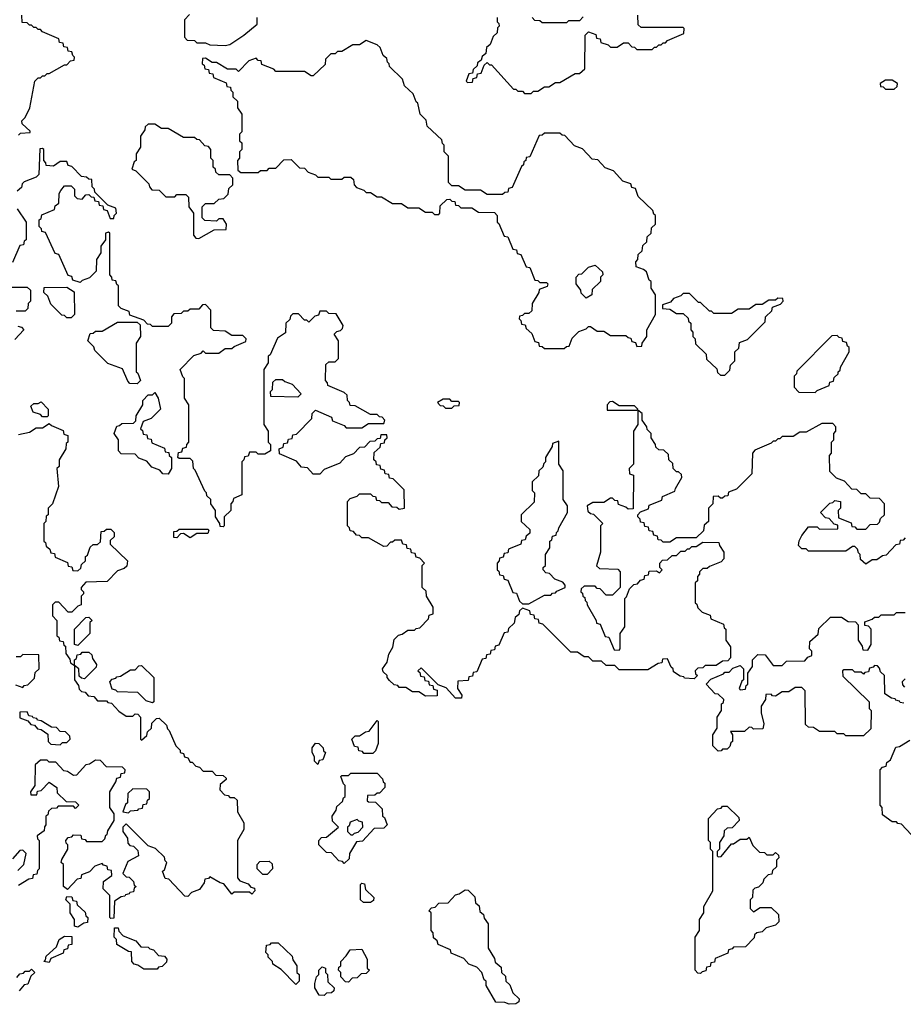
# Model space of a CAD drawing. Extents: x 2889633 to 3052318, y 540750 to 918690.
# Tile 299 of 656: x 2950891 to 2954906, y 754120 to 758595. Entities that reach past the tile are written whole.
import ezdxf

# ---------------------------------------------------------------- set-up
doc = ezdxf.new("R2010")
doc.units = 0

msp = doc.modelspace()

# ---------------------------------------------------------------- linework, layer by layer
at = {"layer": '0CON02XD'}
for points in [[(2950885, 758070), (2950895, 758080), (2950938.3, 758081.7), (2950938.3, 758088.3), (2950901.7, 758121.7), (2950900, 758135), (2950915, 758150), (2950937.5, 758195), (2950960, 758315), (2950975, 758330), (2950985, 758330), (2950995, 758340), (2951005, 758340), (2951015, 758350), (2951025, 758350), (2951095, 758390), (2951105, 758390), (2951121.7, 758408.3), (2951138.3, 758411.7), (2951140, 758425), (2951131.7, 758431.7), (2951128.3, 758448.3), (2951111.7, 758451.7), (2951108.3, 758468.3), (2951091.7, 758471.7), (2951088.3, 758488.3), (2951071.7, 758491.7), (2951068.3, 758508.3), (2950995, 758540), (2950985, 758550), (2950975, 758550), (2950965, 758560), (2950955, 758560), (2950945, 758570), (2950935, 758570), (2950925, 758580), (2950901.7, 758581.7), (2950900, 758615)], [(2951661.7, 758618.3), (2951640, 758595), (2951640, 758515), (2951651.7, 758501.7), (2951685, 758500), (2951695, 758490), (2951735, 758490), (2951755, 758480), (2951825, 758477.5)], [(2951825, 758477.5), (2951845, 758482.5), (2951910, 758525), (2951970, 758575), (2951970, 758605)], [(2953060, 758605), (2953060, 758585), (2953068.3, 758578.3), (2953070, 758565), (2953061.7, 758558.3), (2953060, 758535), (2953041.7, 758518.3), (2953028.3, 758481.7), (2953011.7, 758468.3), (2953008.3, 758441.7), (2952991.7, 758428.3), (2952988.3, 758411.7), (2952971.7, 758398.3), (2952970, 758385), (2952951.7, 758368.3), (2952948.3, 758351.7), (2952931.7, 758348.3), (2952920, 758315), (2952925, 758310), (2952948.3, 758311.7), (2952951.7, 758328.3), (2952968.3, 758331.7), (2952971.7, 758348.3), (2952988.3, 758351.7), (2953001.7, 758388.3), (2953015, 758400), (2953025, 758390), (2953035, 758390), (2953135, 758280), (2953145, 758280), (2953155, 758270), (2953175, 758270), (2953185, 758260), (2953215, 758260)], [(2953215, 758260), (2953225, 758270), (2953245, 758270), (2953275, 758290), (2953295, 758290), (2953325, 758310), (2953345, 758310), (2953415, 758350), (2953435, 758350), (2953458.3, 758371.7), (2953460, 758525), (2953475, 758540), (2953508.3, 758528.3), (2953511.7, 758511.7), (2953528.3, 758508.3), (2953531.7, 758491.7), (2953565, 758480), (2953575, 758470), (2953605, 758470), (2953635, 758490), (2953655, 758490), (2953671.7, 758471.7), (2953685, 758470), (2953695, 758460), (2953765, 758460), (2953775, 758470), (2953785, 758470), (2953795, 758480), (2953805, 758480), (2953815, 758490), (2953825, 758490), (2953835, 758500), (2953908.3, 758531.7), (2953910, 758555), (2953905, 758560), (2953715, 758560), (2953701.7, 758571.7), (2953700, 758615)], [(2953451.7, 758608.3), (2953435, 758590), (2953385, 758590), (2953375, 758580), (2953265, 758580), (2953255, 758590), (2953231.7, 758591.7), (2953220, 758605)], [(2953365, 757100), (2953375, 757110), (2953388.3, 757111.7), (2953401.7, 757148.3), (2953431.7, 757178.3), (2953465, 757190), (2953475, 757200), (2953485, 757200), (2953515, 757180), (2953545, 757180), (2953575, 757160), (2953645, 757160), (2953655, 757150), (2953668.3, 757148.3), (2953671.7, 757131.7), (2953688.3, 757128.3), (2953695, 757110), (2953718.3, 757111.7), (2953720, 757125), (2953740, 757155), (2953740, 757185), (2953780, 757255), (2953780, 757345), (2953760, 757375), (2953760, 757405), (2953751.7, 757411.7), (2953738.3, 757448.3), (2953725, 757460), (2953691.7, 757471.7), (2953690, 757495), (2953700, 757505), (2953701.7, 757528.3), (2953720, 757545), (2953721.7, 757568.3), (2953740, 757585), (2953741.7, 757608.3), (2953760, 757625), (2953761.7, 757648.3), (2953780, 757665), (2953780, 757705), (2953771.7, 757711.7), (2953768.3, 757728.3), (2953701.7, 757791.7), (2953688.3, 757828.3), (2953671.7, 757831.7), (2953668.3, 757848.3), (2953631.7, 757861.7), (2953588.3, 757908.3), (2953551.7, 757921.7), (2953518.3, 757958.3), (2953491.7, 757961.7), (2953448.3, 758008.3), (2953411.7, 758021.7), (2953368.3, 758068.3), (2953355, 758070), (2953345, 758080), (2953275, 758080), (2953265, 758070), (2953251.7, 758068.3), (2953208.3, 757971.7), (2953191.7, 757968.3), (2953190, 757955), (2953181.7, 757948.3), (2953180, 757935), (2953171.7, 757928.3), (2953128.3, 757831.7), (2953111.7, 757828.3), (2953108.3, 757811.7), (2953095, 757810), (2953085, 757800), (2953015, 757800), (2952985, 757820), (2952915, 757820), (2952885, 757840), (2952855, 757840), (2952840, 757855), (2952840, 757975), (2952820, 757995), (2952820, 758025), (2952811.7, 758031.7), (2952808.3, 758048.3), (2952741.7, 758111.7), (2952738.3, 758138.3), (2952710, 758165), (2952700, 758215), (2952691.7, 758221.7), (2952678.3, 758258.3), (2952640, 758295), (2952630, 758325), (2952571.7, 758381.7), (2952570, 758395), (2952561.7, 758401.7), (2952558.3, 758418.3), (2952541.7, 758431.7), (2952528.3, 758468.3), (2952515, 758480), (2952465, 758500), (2952435, 758480), (2952405, 758480), (2952355, 758450), (2952335, 758450), (2952325, 758440), (2952305, 758440), (2952295, 758430), (2952280, 758415), (2952278.3, 758391.7), (2952225, 758340), (2952215, 758340), (2952185, 758360), (2952055, 758360), (2952045, 758370), (2951991.7, 758391.7), (2951988.3, 758408.3), (2951975, 758410), (2951965, 758420), (2951931.7, 758408.3), (2951885, 758360), (2951875, 758370), (2951835, 758370), (2951785, 758400), (2951765, 758400), (2951735, 758420), (2951721.7, 758418.3), (2951720, 758395), (2951728.3, 758388.3), (2951731.7, 758371.7), (2951748.3, 758368.3), (2951751.7, 758351.7), (2951768.3, 758348.3), (2951771.7, 758331.7), (2951828.3, 758308.3), (2951831.7, 758291.7), (2951848.3, 758288.3), (2951850, 758275), (2951860, 758265), (2951860, 758245), (2951880, 758225), (2951880, 758195), (2951900, 758165), (2951900, 758085), (2951890, 758075), (2951890, 758045), (2951900, 758035), (2951900, 758005), (2951890, 757995), (2951890, 757965), (2951880, 757955), (2951881.7, 757911.7), (2951895, 757900), (2951975, 757900), (2951985, 757910), (2952015, 757910), (2952025, 757920), (2952055, 757920), (2952091.7, 757958.3), (2952125, 757960), (2952161.7, 757921.7), (2952185, 757920), (2952201.7, 757901.7), (2952235, 757890), (2952245, 757880), (2952295, 757880), (2952305, 757870), (2952355, 757870), (2952365, 757880), (2952395, 757880), (2952408.3, 757868.3), (2952410, 757845), (2952421.7, 757831.7), (2952455, 757820), (2952465, 757810), (2952485, 757810), (2952515, 757790), (2952535, 757790), (2952585, 757760), (2952625, 757760), (2952655, 757740), (2952705, 757740), (2952735, 757720), (2952765, 757720), (2952775, 757710), (2952795, 757710), (2952800, 757715), (2952801.7, 757748.3), (2952831.7, 757778.3), (2952845, 757780), (2952855, 757770), (2952868.3, 757768.3), (2952871.7, 757751.7), (2952885, 757750), (2952895, 757740), (2952945, 757740), (2952975, 757720), (2953048.3, 757718.3), (2953060, 757705), (2953060, 757675), (2953068.3, 757668.3), (2953091.7, 757611.7), (2953108.3, 757608.3), (2953131.7, 757551.7), (2953148.3, 757548.3), (2953151.7, 757531.7), (2953168.3, 757528.3), (2953191.7, 757471.7), (2953208.3, 757468.3), (2953231.7, 757411.7), (2953245, 757410), (2953255, 757400), (2953285, 757400), (2953290, 757395), (2953288.3, 757381.7), (2953251.7, 757368.3), (2953250, 757355), (2953220, 757305), (2953218.3, 757271.7), (2953205, 757260), (2953185, 757260), (2953175, 757250), (2953161.7, 757248.3), (2953160, 757235), (2953168.3, 757228.3), (2953171.7, 757211.7), (2953188.3, 757208.3), (2953191.7, 757191.7), (2953218.3, 757168.3), (2953231.7, 757131.7), (2953248.3, 757128.3), (2953251.7, 757111.7), (2953265, 757110), (2953275, 757100), (2953365, 757100)], [(2954865, 758280), (2954878.3, 758291.7), (2954880, 758305), (2954855, 758320), (2954825, 758320), (2954800, 758305), (2954801.7, 758291.7), (2954815, 758290), (2954825, 758280), (2954865, 758280)], [(2951705, 757600), (2951775, 757640), (2951828.3, 757641.7), (2951830, 757665), (2951815, 757690), (2951795, 757690), (2951785, 757680), (2951731.7, 757681.7), (2951720, 757695), (2951720, 757745), (2951735, 757760), (2951775, 757760), (2951795, 757780), (2951818.3, 757781.7), (2951838.3, 757801.7), (2951841.7, 757828.3), (2951860, 757845), (2951860, 757875), (2951845, 757890), (2951795, 757890), (2951781.7, 757901.7), (2951780, 757915), (2951770, 757925), (2951770, 757955), (2951760, 757965), (2951760, 758005), (2951748.3, 758018.3), (2951731.7, 758021.7), (2951708.3, 758048.3), (2951695, 758050), (2951685, 758060), (2951635, 758060), (2951565, 758100), (2951535, 758100), (2951505, 758120), (2951475, 758120), (2951461.7, 758108.3), (2951460, 758095), (2951440, 758065), (2951440, 758015), (2951420, 757985), (2951420, 757955), (2951411.7, 757948.3), (2951400, 757915), (2951418.3, 757908.3), (2951478.3, 757848.3), (2951480, 757835), (2951491.7, 757821.7), (2951525, 757820), (2951555, 757790), (2951595, 757790), (2951605, 757800), (2951645, 757800), (2951658.3, 757788.3), (2951660, 757745), (2951680, 757715), (2951680, 757615), (2951691.7, 757601.7), (2951705, 757600)], [(2953911.7, 755601.7), (2953908.3, 755608.3), (2953891.7, 755611.7), (2953861.7, 755631.7), (2953860, 755645), (2953851.7, 755651.7), (2953835, 755690), (2953811.7, 755688.3), (2953808.3, 755671.7), (2953791.7, 755668.3), (2953745, 755640), (2953615, 755640), (2953595, 755660), (2953555, 755660), (2953535, 755680), (2953495, 755680), (2953475, 755700), (2953455, 755700), (2953425, 755720), (2953395, 755720), (2953268.3, 755848.3), (2953251.7, 755851.7), (2953248.3, 755868.3), (2953231.7, 755871.7), (2953228.3, 755888.3), (2953211.7, 755891.7), (2953208.3, 755908.3), (2953175, 755920), (2953161.7, 755908.3), (2953158.3, 755891.7), (2953141.7, 755878.3), (2953138.3, 755851.7), (2953111.7, 755828.3), (2953108.3, 755811.7), (2953091.7, 755808.3), (2953068.3, 755751.7), (2953051.7, 755748.3), (2953048.3, 755731.7), (2953031.7, 755728.3), (2953028.3, 755711.7), (2953011.7, 755708.3), (2953008.3, 755691.7), (2952991.7, 755688.3), (2952968.3, 755631.7), (2952951.7, 755628.3), (2952948.3, 755611.7), (2952931.7, 755608.3), (2952928.3, 755591.7), (2952881.7, 755588.3), (2952880, 755555), (2952900, 755525), (2952898.3, 755511.7), (2952871.7, 755511.7), (2952828.3, 755558.3), (2952791.7, 755571.7), (2952715, 755650), (2952700, 755635), (2952708.3, 755628.3), (2952711.7, 755611.7), (2952728.3, 755608.3), (2952731.7, 755591.7), (2952748.3, 755588.3), (2952751.7, 755571.7), (2952768.3, 755568.3), (2952771.7, 755551.7), (2952788.3, 755548.3), (2952788.3, 755521.7), (2952735, 755520), (2952705, 755540), (2952675, 755540), (2952645, 755560), (2952615, 755560), (2952608.3, 755568.3), (2952591.7, 755571.7), (2952571.7, 755591.7), (2952560, 755605), (2952560, 755615), (2952541.7, 755631.7), (2952540, 755645), (2952560, 755675), (2952568.3, 755711.7), (2952587, 755743), (2952591.7, 755778.3), (2952611.7, 755798.3), (2952628.3, 755801.7), (2952655, 755820), (2952685, 755820), (2952691.7, 755828.3), (2952708.3, 755831.7), (2952748.3, 755871.7), (2952751.7, 755888.3), (2952770, 755895), (2952770, 755925), (2952740, 755975), (2952738.3, 755998.3), (2952720, 756015), (2952720, 756115), (2952730, 756125), (2952708.3, 756148.3), (2952691.7, 756151.7), (2952688.3, 756168.3), (2952671.7, 756171.7), (2952668.3, 756188.3), (2952651.7, 756191.7), (2952648.3, 756208.3), (2952631.7, 756211.7), (2952625, 756230), (2952595, 756230), (2952585, 756220), (2952575, 756220), (2952558.3, 756201.7), (2952545, 756200), (2952475, 756240), (2952445, 756240), (2952435, 756250), (2952421.7, 756251.7), (2952408.3, 756268.3), (2952391.7, 756271.7), (2952390, 756285), (2952380, 756295), (2952380, 756405), (2952391.7, 756418.3), (2952425, 756430), (2952435, 756440), (2952485, 756440), (2952495, 756430), (2952508.3, 756428.3), (2952511.7, 756411.7), (2952525, 756410), (2952535, 756400), (2952565, 756400), (2952581.7, 756381.7), (2952605, 756380), (2952615, 756370), (2952640, 756375), (2952638.3, 756458.3), (2952588.3, 756508.3), (2952571.7, 756511.7), (2952568.3, 756528.3), (2952551.7, 756531.7), (2952548.3, 756548.3), (2952531.7, 756551.7), (2952528.3, 756568.3), (2952511.7, 756571.7), (2952510, 756585), (2952500, 756595), (2952501.7, 756628.3), (2952528.3, 756651.7), (2952531.7, 756668.3), (2952548.3, 756671.7), (2952550, 756685), (2952560, 756695), (2952558.3, 756708.3), (2952531.7, 756708.3), (2952528.3, 756691.7), (2952515, 756690), (2952505, 756680), (2952481.7, 756678.3), (2952458.3, 756651.7), (2952435, 756650), (2952408.3, 756621.7), (2952371.7, 756608.3), (2952345, 756580), (2952275, 756550), (2952255, 756530), (2952225, 756530), (2952198.3, 756558.3), (2952171.7, 756561.7), (2952148.3, 756588.3), (2952071.7, 756621.7), (2952070, 756645), (2952088.3, 756651.7), (2952091.7, 756668.3), (2952108.3, 756671.7), (2952111.7, 756688.3), (2952128.3, 756691.7), (2952131.7, 756708.3), (2952148.3, 756711.7), (2952218.3, 756781.7), (2952220, 756805), (2952235, 756820), (2952308.3, 756788.3), (2952311.7, 756771.7), (2952365, 756750), (2952375, 756740), (2952445, 756740), (2952475, 756760), (2952545, 756760), (2952550, 756775), (2952538.3, 756788.3), (2952525, 756790), (2952515, 756800), (2952485, 756800), (2952415, 756840), (2952391.7, 756841.7), (2952390, 756855), (2952380, 756865), (2952378.3, 756888.3), (2952365, 756900), (2952291.7, 756931.7), (2952290, 756945), (2952280, 756955), (2952281.7, 757028.3), (2952295, 757040), (2952325, 757040), (2952340, 757055), (2952340, 757135), (2952320, 757165), (2952331.7, 757178.3), (2952348.3, 757181.7), (2952358.3, 757191.7), (2952360, 757205), (2952328.3, 757258.3), (2952295, 757260), (2952285, 757270), (2952255, 757270), (2952248.3, 757251.7), (2952231.7, 757248.3), (2952205, 757220), (2952195, 757230), (2952185, 757230), (2952158.3, 757258.3), (2952131.7, 757258.3), (2952121.7, 757248.3), (2952118.3, 757231.7), (2952100, 757215), (2952098.3, 757171.7), (2952061.7, 757148.3), (2952045, 757110), (2952028.3, 757071.7), (2952020, 757065), (2952020, 757035), (2952000, 757005), (2952000, 756755), (2952020, 756725), (2952020, 756675), (2952030, 756665), (2952030, 756635), (2952005, 756620), (2951975, 756620), (2951965, 756630), (2951935, 756630), (2951928.3, 756611.7), (2951911.7, 756608.3), (2951910, 756595), (2951900, 756585), (2951900, 756435), (2951861.7, 756418.3), (2951860, 756405), (2951850, 756395), (2951850, 756365), (2951820, 756335), (2951820, 756295), (2951815, 756290), (2951801.7, 756291.7), (2951800, 756305), (2951780, 756335), (2951780, 756365), (2951760, 756395), (2951760, 756415), (2951741.7, 756431.7), (2951740, 756445), (2951731.7, 756451.7), (2951688.3, 756548.3), (2951680, 756555), (2951678.3, 756588.3), (2951665, 756600), (2951615, 756600), (2951610, 756605), (2951611.7, 756628.3), (2951628.3, 756631.7), (2951631.7, 756648.3), (2951648.3, 756651.7), (2951650, 756665), (2951660, 756675), (2951660, 756845), (2951640, 756875), (2951640, 756965), (2951631.7, 756971.7), (2951620, 757005), (2951681.7, 757068.3), (2951715, 757080), (2951725, 757090), (2951735, 757080), (2951795, 757080), (2951825, 757100), (2951855, 757100), (2951865, 757110), (2951918.3, 757131.7), (2951920, 757145), (2951905, 757160), (2951855, 757160), (2951825, 757180), (2951771.7, 757181.7), (2951760, 757195), (2951760, 757275), (2951735, 757300), (2951721.7, 757298.3), (2951705, 757280), (2951665, 757280), (2951655, 757270), (2951635, 757270), (2951625, 757260), (2951591.7, 757258.3), (2951580, 757245), (2951580, 757215), (2951565, 757200), (2951495, 757200), (2951485, 757210), (2951471.7, 757211.7), (2951455, 757230), (2951391.7, 757251.7), (2951388.3, 757268.3), (2951351.7, 757281.7), (2951340, 757295), (2951340, 757385), (2951331.7, 757391.7), (2951328.3, 757408.3), (2951311.7, 757411.7), (2951310, 757425), (2951300, 757435), (2951300, 757625), (2951295, 757630), (2951280, 757625), (2951280, 757595), (2951260, 757565), (2951260, 757535), (2951240, 757505), (2951238.3, 757451.7), (2951208.3, 757421.7), (2951175, 757410), (2951165, 757400), (2951131.7, 757411.7), (2951128.3, 757428.3), (2951111.7, 757431.7), (2951068.3, 757528.3), (2951051.7, 757531.7), (2951008.3, 757628.3), (2950991.7, 757631.7), (2950990, 757645), (2950980, 757655), (2950980, 757685), (2950988.3, 757691.7), (2950991.7, 757708.3), (2951048.3, 757731.7), (2951051.7, 757748.3), (2951068.3, 757761.7), (2951070, 757805), (2951078.3, 757818.3), (2951095, 757840), (2951125, 757840), (2951140, 757825), (2951140, 757795), (2951151.7, 757781.7), (2951175, 757780), (2951191.7, 757798.3), (2951205, 757800), (2951215, 757790), (2951228.3, 757788.3), (2951231.7, 757771.7), (2951248.3, 757768.3), (2951251.7, 757751.7), (2951268.3, 757748.3), (2951271.7, 757731.7), (2951288.3, 757728.3), (2951301.7, 757691.7), (2951318.3, 757691.7), (2951320, 757705), (2951330, 757715), (2951328.3, 757738.3), (2951291.7, 757751.7), (2951231.7, 757811.7), (2951230, 757825), (2951220, 757835), (2951218.3, 757868.3), (2951205, 757870), (2951195, 757880), (2951171.7, 757881.7), (2951128.3, 757928.3), (2951111.7, 757931.7), (2951105, 757950), (2951075, 757950), (2951045, 757930), (2951011.7, 757931.7), (2951010, 757945), (2951000, 757955), (2951000, 758005), (2950995, 758010), (2950981.7, 758008.3), (2950978.3, 757891.7), (2950965, 757880), (2950911.7, 757858.3), (2950901.7, 757848.3), (2950898.3, 757831.7), (2950880, 757815)], [(2950880, 757735), (2950920, 757675), (2950920, 757595), (2950911.7, 757588.3), (2950908.3, 757571.7), (2950891.7, 757568.3), (2950858.3, 757491.7)], [(2953465, 757330), (2953441.7, 757351.7), (2953440, 757365), (2953420, 757395), (2953420, 757425), (2953431.7, 757438.3), (2953445, 757440), (2953475, 757470), (2953505, 757480), (2953538.3, 757448.3), (2953540, 757435), (2953530, 757425), (2953530, 757405), (2953491.7, 757368.3), (2953490, 757345), (2953465, 757330)], [(2950835, 757380), (2950925, 757380), (2950940, 757365), (2950940, 757315), (2950930, 757305), (2950928.3, 757281.7), (2950915, 757270), (2950875, 757270)], [(2951125, 757240), (2951105, 757240), (2951095, 757250), (2951081.7, 757251.7), (2951031.7, 757301.7), (2951018.3, 757338.3), (2951000, 757355), (2951001.7, 757378.3), (2951105, 757380), (2951138.3, 757358.3), (2951140, 757255), (2951125, 757240)], [(2954095, 756980), (2954118.3, 757001.7), (2954120, 757025), (2954140, 757045), (2954140, 757085), (2954158.3, 757101.7), (2954161.7, 757128.3), (2954198.3, 757141.7), (2954278.3, 757221.7), (2954280, 757245), (2954308.3, 757271.7), (2954311.7, 757288.3), (2954348.3, 757301.7), (2954360, 757315), (2954358.3, 757328.3), (2954335, 757330), (2954325, 757320), (2954295, 757320), (2954265, 757300), (2954235, 757300), (2954205, 757280), (2954155, 757280), (2954125, 757260), (2954045, 757260), (2954035, 757270), (2954025, 757270), (2953985, 757310), (2953975, 757310), (2953935, 757350), (2953905, 757350), (2953895, 757340), (2953861.7, 757328.3), (2953848.3, 757311.7), (2953811.7, 757298.3), (2953811.7, 757281.7), (2953845, 757280), (2953875, 757260), (2953905, 757260), (2953928.3, 757238.3), (2953930, 757225), (2953940, 757215), (2953940, 757185), (2953950, 757175), (2953950, 757155), (2953960, 757145), (2953961.7, 757121.7), (2954010, 757075), (2954011.7, 757051.7), (2954058.3, 757008.3), (2954061.7, 756991.7), (2954075, 756980), (2954095, 756980)], [(2951425, 756940), (2951391.7, 756941.7), (2951381.7, 756951.7), (2951358.3, 757008.3), (2951291.7, 757031.7), (2951231.7, 757091.7), (2951228.3, 757108.3), (2951200, 757135), (2951211.7, 757168.3), (2951225, 757170), (2951235, 757180), (2951265, 757180), (2951335, 757220), (2951425, 757220), (2951438.3, 757208.3), (2951440, 757155), (2951420, 757125), (2951420, 756995), (2951428.3, 756988.3), (2951440, 756955), (2951425, 756940)], [(2950881.7, 757201.7), (2950898.3, 757198.3), (2950910, 757185), (2950868.3, 757141.7)], [(2954505, 756900), (2954515, 756910), (2954568.3, 756931.7), (2954571.7, 756948.3), (2954588.3, 756951.7), (2954591.7, 756968.3), (2954610, 756985), (2954610, 756995), (2954618.3, 757001.7), (2954620, 757015), (2954660, 757085), (2954660, 757105), (2954651.7, 757111.7), (2954648.3, 757128.3), (2954631.7, 757131.7), (2954628.3, 757148.3), (2954615, 757150), (2954605, 757160), (2954581.7, 757158.3), (2954421.7, 756998.3), (2954420, 756985), (2954410, 756975), (2954410, 756925), (2954431.7, 756901.7), (2954505, 756900)], [(2952155, 756880), (2952031.7, 756881.7), (2952030, 756905), (2952040, 756915), (2952041.7, 756948.3), (2952055, 756960), (2952085, 756960), (2952095, 756950), (2952128.3, 756938.3), (2952170, 756895), (2952155, 756880)], [(2951015, 756790), (2950995, 756790), (2950985, 756800), (2950951.7, 756811.7), (2950941.7, 756838.3), (2950955, 756850), (2950975, 756850), (2950988.3, 756858.3), (2951020, 756825), (2951020, 756795), (2951015, 756790)], [(2951565, 756530), (2951541.7, 756531.7), (2951528.3, 756548.3), (2951491.7, 756561.7), (2951468.3, 756588.3), (2951431.7, 756601.7), (2951415, 756620), (2951351.7, 756621.7), (2951340, 756635), (2951340, 756685), (2951320, 756715), (2951331.7, 756748.3), (2951345, 756750), (2951355, 756760), (2951408.3, 756761.7), (2951418.3, 756771.7), (2951420, 756795), (2951450, 756845), (2951450, 756865), (2951475, 756890), (2951495, 756890), (2951505, 756900), (2951520, 756875), (2951530, 756825), (2951488.3, 756781.7), (2951451.7, 756768.3), (2951440, 756735), (2951448.3, 756728.3), (2951451.7, 756711.7), (2951468.3, 756708.3), (2951471.7, 756691.7), (2951488.3, 756688.3), (2951491.7, 756671.7), (2951548.3, 756648.3), (2951551.7, 756631.7), (2951568.3, 756628.3), (2951570, 756615), (2951580, 756605), (2951580, 756555), (2951565, 756530)], [(2952855, 756830), (2952865, 756840), (2952888.3, 756841.7), (2952890, 756855), (2952885, 756860), (2952855, 756860), (2952845, 756870), (2952815, 756870), (2952790, 756855), (2952801.7, 756841.7), (2952815, 756840), (2952825, 756830), (2952855, 756830)], [(2953695, 756820), (2953700, 756825), (2953685, 756840), (2953615, 756840), (2953585, 756860), (2953571.7, 756858.3), (2953560, 756845), (2953560, 756820), (2953695, 756820)], [(2954915, 756240), (2954905, 756230), (2954891.7, 756228.3), (2954888.3, 756211.7), (2954871.7, 756208.3), (2954828.3, 756161.7), (2954811.7, 756158.3), (2954785, 756140), (2954765, 756140), (2954735, 756120), (2954711.7, 756141.7), (2954710, 756165), (2954701.7, 756171.7), (2954698.3, 756188.3), (2954685, 756200), (2954675, 756200), (2954645, 756180), (2954475, 756180), (2954465, 756190), (2954445, 756190), (2954430, 756205), (2954433, 756227), (2954445, 756250), (2954475, 756290), (2954515, 756290), (2954525, 756280), (2954608.3, 756281.7), (2954608.3, 756298.3), (2954591.7, 756301.7), (2954568.3, 756328.3), (2954551.7, 756331.7), (2954530, 756355), (2954571.7, 756398.3), (2954585, 756400), (2954595, 756410), (2954620, 756405), (2954620, 756375), (2954610, 756365), (2954611.7, 756331.7), (2954668.3, 756308.3), (2954671.7, 756291.7), (2954685, 756290), (2954695, 756280), (2954735, 756280), (2954755, 756300), (2954788.3, 756301.7), (2954798.3, 756311.7), (2954801.7, 756328.3), (2954820, 756345), (2954820, 756395), (2954798.3, 756418.3), (2954755, 756420), (2954735, 756440), (2954715, 756440), (2954695, 756460), (2954671.7, 756461.7), (2954638.3, 756498.3), (2954601.7, 756511.7), (2954571.7, 756541.7), (2954570, 756615), (2954580, 756625), (2954580, 756675), (2954590, 756685), (2954590, 756715), (2954600, 756725), (2954600, 756745), (2954585, 756760), (2954535, 756760), (2954465, 756720), (2954435, 756720), (2954405, 756700), (2954355, 756700), (2954345, 756690), (2954335, 756690), (2954325, 756680), (2954315, 756680), (2954305, 756670), (2954231.7, 756638.3), (2954220, 756625), (2954218.3, 756531.7), (2954148.3, 756461.7), (2954111.7, 756448.3), (2954108.3, 756431.7), (2954095, 756430), (2954085, 756420), (2954075, 756420), (2954065, 756430), (2954041.7, 756428.3), (2954040, 756395), (2954020, 756375), (2954020, 756315), (2954001.7, 756298.3), (2953998.3, 756271.7), (2953965, 756240), (2953875, 756240), (2953845, 756220), (2953815, 756220), (2953805, 756230), (2953791.7, 756231.7), (2953788.3, 756248.3), (2953771.7, 756251.7), (2953768.3, 756268.3), (2953751.7, 756271.7), (2953748.3, 756288.3), (2953731.7, 756291.7), (2953728.3, 756308.3), (2953711.7, 756311.7), (2953710, 756325), (2953700, 756335), (2953700, 756345), (2953711.7, 756358.3), (2953748.3, 756371.7), (2953751.7, 756388.3), (2953808.3, 756411.7), (2953811.7, 756428.3), (2953868.3, 756451.7), (2953870, 756465), (2953900, 756515), (2953898.3, 756528.3), (2953885, 756540), (2953875, 756540), (2953860, 756555), (2953858.3, 756578.3), (2953840, 756595), (2953838.3, 756618.3), (2953818.3, 756638.3), (2953795, 756640), (2953781.7, 756651.7), (2953780, 756665), (2953760, 756695), (2953760, 756715), (2953741.7, 756731.7), (2953740, 756745), (2953720, 756775), (2953720, 756805), (2953700, 756820), (2953700, 756755), (2953680, 756725), (2953680, 756575), (2953660, 756555), (2953661.7, 756531.7), (2953680, 756525), (2953678.3, 756371.7), (2953655, 756370), (2953645, 756380), (2953611.7, 756391.7), (2953608.3, 756408.3), (2953595, 756410), (2953585, 756420), (2953575, 756420), (2953545, 756400), (2953495, 756400), (2953470, 756385), (2953471.7, 756361.7), (2953485, 756350), (2953498.3, 756348.3), (2953540, 756305), (2953530, 756295), (2953530, 756175), (2953512.5, 756112.5), (2953525, 756100), (2953608.3, 756098.3), (2953620, 756085), (2953620, 756015), (2953585, 755980), (2953555, 755980), (2953528.3, 756008.3), (2953515, 756010), (2953505, 756020), (2953455, 756020), (2953441.7, 756008.3), (2953440, 755995), (2953448.3, 755988.3), (2953450, 755975), (2953458.3, 755968.3), (2953460, 755955), (2953468.3, 755948.3), (2953470, 755935), (2953510, 755865), (2953511.7, 755851.7), (2953528.3, 755848.3), (2953551.7, 755791.7), (2953568.3, 755788.3), (2953591.7, 755731.7), (2953615, 755730), (2953620, 755735), (2953620, 755805), (2953640, 755835), (2953640, 755965), (2953648.3, 755971.7), (2953661.7, 756008.3), (2953681.7, 756028.3), (2953698.3, 756031.7), (2953711.7, 756048.3), (2953728.3, 756051.7), (2953731.7, 756068.3), (2953748.3, 756071.7), (2953751.7, 756088.3), (2953785, 756090), (2953798.3, 756081.7), (2953810, 756095), (2953800, 756105), (2953800, 756125), (2953811.7, 756138.3), (2953835, 756140), (2953855, 756160), (2953875, 756160), (2953895, 756180), (2953915, 756180), (2953925, 756190), (2953935, 756190), (2953945, 756200), (2953965, 756200), (2953995, 756220), (2954068.3, 756218.3), (2954070, 756205), (2954090, 756175), (2954090, 756145), (2954078.3, 756131.7), (2954025, 756110), (2954015, 756100), (2953995, 756100), (2953980, 756085), (2953980, 756075), (2953970, 756065), (2953970, 756045), (2953960, 756035), (2953960, 755945), (2953968.3, 755938.3), (2953971.7, 755921.7), (2953991.7, 755901.7), (2954028.3, 755888.3), (2954031.7, 755871.7), (2954088.3, 755848.3), (2954091.7, 755831.7), (2954100, 755825), (2954100, 755775), (2954120, 755745), (2954120, 755695), (2954108.3, 755681.7), (2954085, 755680), (2954055, 755660), (2954005, 755660), (2953995, 755650), (2953971.7, 755648.3), (2953960, 755635), (2953961.7, 755621.7), (2953970, 755615), (2953955, 755600), (2953911.7, 755601.7)], [(2950885, 756710), (2950935, 756720), (2950965, 756740), (2950995, 756740), (2951025, 756760), (2951035, 756750), (2951088.3, 756728.3), (2951091.7, 756711.7), (2951110, 756705), (2951110, 756675), (2951101.7, 756668.3), (2951100, 756645), (2951070, 756595), (2951070, 756565), (2951060, 756555), (2951067, 756473), (2951040, 756395), (2951020, 756375), (2951020, 756345), (2951011.7, 756338.3), (2951010, 756315), (2951000, 756305), (2951000, 756225), (2951008.3, 756218.3), (2951011.7, 756201.7), (2951028.3, 756188.3), (2951031.7, 756171.7), (2951048.3, 756168.3), (2951051.7, 756151.7), (2951108.3, 756128.3), (2951111.7, 756111.7), (2951128.3, 756108.3), (2951131.7, 756091.7), (2951155, 756090), (2951168.3, 756101.7), (2951171.7, 756118.3), (2951190, 756135), (2951190, 756155), (2951198.3, 756161.7), (2951211.7, 756198.3), (2951225, 756210), (2951245, 756210), (2951258.3, 756221.7), (2951261.7, 756268.3), (2951275, 756270), (2951285, 756280), (2951305, 756280), (2951320, 756265), (2951320, 756245), (2951301.7, 756228.3), (2951301.7, 756211.7), (2951380, 756135), (2951378.3, 756111.7), (2951365, 756100), (2951335, 756090), (2951288.3, 756041.7), (2951191.7, 756038.3), (2951170, 756015), (2951170, 756005), (2951180, 755995), (2951180, 755985), (2951170, 755975), (2951170, 755935), (2951155, 755930), (2951128.3, 755901.7), (2951111.7, 755901.7), (2951068.3, 755948.3), (2951051.7, 755948.3), (2951040, 755935), (2951040, 755885), (2951060, 755865), (2951060, 755795), (2951068.3, 755788.3), (2951071.7, 755771.7), (2951088.3, 755768.3), (2951091.7, 755751.7), (2951098.3, 755748.3), (2951100, 755715), (2951118.3, 755688.3), (2951121.7, 755671.7), (2951140, 755660), (2951140, 755685), (2951148.3, 755691.7), (2951151.7, 755708.3), (2951168.3, 755711.7), (2951175, 755720), (2951205, 755720), (2951218.3, 755708.3), (2951221.7, 755691.7), (2951240, 755665), (2951238.3, 755651.7), (2951185, 755600), (2951171.7, 755601.7), (2951161.7, 755611.7), (2951160, 755645), (2951140, 755660), (2951140, 755595), (2951158.3, 755568.3), (2951161.7, 755551.7), (2951171.7, 755541.7), (2951188.3, 755538.3), (2951201.7, 755521.7), (2951228.3, 755518.3), (2951245, 755500), (2951285, 755500), (2951291.7, 755491.7), (2951308.3, 755488.3), (2951341.7, 755451.7), (2951375, 755430), (2951405, 755430), (2951415, 755440), (2951428.3, 755438.3), (2951440, 755425), (2951440, 755325), (2951445, 755320), (2951468.3, 755341.7), (2951471.7, 755358.3), (2951490, 755375), (2951491.7, 755398.3), (2951511.7, 755418.3), (2951525, 755420), (2951558.3, 755388.3), (2951561.7, 755371.7), (2951570, 755365), (2951600, 755295), (2951620, 755275), (2951620, 755265), (2951635, 755260), (2951640, 755245), (2951655, 755240), (2951665, 755220), (2951675, 755220), (2951691.7, 755201.7), (2951708.3, 755198.3), (2951725, 755180), (2951765, 755180), (2951781.7, 755161.7), (2951815, 755160), (2951828.3, 755148.3), (2951828.3, 755141.7), (2951801.7, 755118.3), (2951800, 755095), (2951821.7, 755071.7), (2951838.3, 755068.3), (2951845, 755060), (2951865, 755060), (2951878.3, 755048.3), (2951880, 754995), (2951910, 754945), (2951910, 754915), (2951880, 754865), (2951880, 754695), (2951891.7, 754681.7), (2951928.3, 754668.3), (2951941.7, 754651.7), (2951958.3, 754648.3), (2951960, 754635), (2951945, 754620), (2951935, 754630), (2951865, 754630), (2951855, 754620), (2951818.3, 754668.3), (2951801.7, 754671.7), (2951755, 754700), (2951748.3, 754691.7), (2951731.7, 754688.3), (2951728.3, 754671.7), (2951708.3, 754641.7), (2951671.7, 754628.3), (2951655, 754610), (2951641.7, 754611.7), (2951568.3, 754688.3), (2951551.7, 754691.7), (2951540, 754725), (2951548.3, 754731.7), (2951560, 754765), (2951551.7, 754771.7), (2951548.3, 754788.3), (2951508.3, 754828.3), (2951475, 754840), (2951375, 754940), (2951360, 754925), (2951360, 754905), (2951380, 754875), (2951381.7, 754851.7), (2951391.7, 754841.7), (2951408.3, 754838.3), (2951428.3, 754818.3), (2951430, 754795), (2951381.7, 754768.3), (2951360, 754715), (2951375, 754700), (2951388.3, 754698.3), (2951408.3, 754678.3), (2951411.7, 754661.7), (2951420, 754655), (2951411.7, 754648.3), (2951408.3, 754631.7), (2951391.7, 754628.3), (2951388.3, 754621.7), (2951371.7, 754618.3), (2951368.3, 754611.7), (2951351.7, 754608.3), (2951321.7, 754588.3), (2951318.3, 754511.7), (2951305, 754510), (2951300, 754515), (2951300, 754615), (2951270, 754645), (2951271.7, 754678.3), (2951310, 754705), (2951308.3, 754728.3), (2951291.7, 754731.7), (2951288.3, 754748.3), (2951271.7, 754751.7), (2951265, 754760), (2951231.7, 754748.3), (2951208.3, 754721.7), (2951171.7, 754708.3), (2951168.3, 754691.7), (2951151.7, 754688.3), (2951108.3, 754641.7), (2951090, 754655), (2951090, 754755), (2951080, 754765), (2951081.7, 754778.3), (2951110, 754825), (2951110, 754845), (2951101.7, 754851.7), (2951100, 754865), (2951111.7, 754878.3), (2951128.3, 754881.7), (2951135, 754890), (2951168.3, 754888.3), (2951171.7, 754871.7), (2951188.3, 754868.3), (2951195, 754860), (2951265, 754860), (2951278.3, 754871.7), (2951281.7, 754888.3), (2951288.3, 754891.7), (2951291.7, 754908.3), (2951320, 754955), (2951320, 754985), (2951300, 755015), (2951300, 755085), (2951328.3, 755131.7), (2951331.7, 755148.3), (2951348.3, 755151.7), (2951351.7, 755168.3), (2951368.3, 755171.7), (2951370, 755185), (2951358.3, 755198.3), (2951285, 755200), (2951258.3, 755228.3), (2951235, 755230), (2951208.3, 755211.7), (2951191.7, 755208.3), (2951148.3, 755161.7), (2951135, 755160), (2951108.3, 755178.3), (2951091.7, 755181.7), (2951055, 755220), (2951025, 755220), (2951015, 755230), (2950985, 755230), (2950961.7, 755208.3), (2950960, 755115), (2950940, 755085), (2950941.7, 755071.7), (2950968.3, 755071.7), (2950971.7, 755088.3), (2950988.3, 755091.7), (2951025, 755130), (2951060, 755105), (2951061.7, 755081.7), (2951101.7, 755041.7), (2951145, 755040), (2951160, 755025), (2951145, 755010), (2951135, 755020), (2951065, 755020), (2951058.3, 755011.7), (2951035, 755010), (2951021.7, 754998.3), (2951018.3, 754981.7), (2951010, 754975), (2951010, 754935), (2951003, 754927), (2951001.7, 754908.3), (2950970, 754885), (2950971.7, 754871.7), (2950980, 754865), (2950980, 754735), (2950971.7, 754728.3), (2950968.3, 754711.7), (2950951.7, 754708.3), (2950948.3, 754691.7), (2950931.7, 754688.3), (2950885, 754660)], [(2953205, 755940), (2953275, 755980), (2953305, 755980), (2953311.7, 755988.3), (2953325, 755990), (2953331.7, 755998.3), (2953370, 756015), (2953370, 756025), (2953358.3, 756038.3), (2953321.7, 756051.7), (2953298.3, 756078.3), (2953281.7, 756081.7), (2953270, 756095), (2953270, 756105), (2953280, 756115), (2953280, 756165), (2953300, 756195), (2953300, 756225), (2953308.3, 756231.7), (2953311.7, 756248.3), (2953328.3, 756251.7), (2953330, 756265), (2953338.3, 756271.7), (2953340, 756285), (2953380, 756355), (2953380, 756385), (2953360, 756415), (2953360, 756545), (2953340, 756575), (2953340, 756680), (2953311.7, 756668.3), (2953310, 756655), (2953280, 756605), (2953280, 756585), (2953271.7, 756578.3), (2953268.3, 756561.7), (2953250, 756545), (2953248.3, 756521.7), (2953220, 756495), (2953220, 756455), (2953230, 756445), (2953228.3, 756401.7), (2953170, 756345), (2953170, 756315), (2953208.3, 756278.3), (2953208.3, 756261.7), (2953191.7, 756248.3), (2953188.3, 756231.7), (2953171.7, 756228.3), (2953168.3, 756211.7), (2953111.7, 756188.3), (2953108.3, 756171.7), (2953091.7, 756168.3), (2953088.3, 756151.7), (2953071.7, 756148.3), (2953070, 756135), (2953060, 756125), (2953060, 756095), (2953068.3, 756088.3), (2953071.7, 756071.7), (2953088.3, 756068.3), (2953091.7, 756051.7), (2953108.3, 756048.3), (2953131.7, 755991.7), (2953148.3, 755988.3), (2953161.7, 755951.7), (2953175, 755940), (2953205, 755940)], [(2951665, 756240), (2951635, 756260), (2951621.7, 756258.3), (2951605, 756240), (2951591.7, 756241.7), (2951591.7, 756268.3), (2951605, 756270), (2951615, 756280), (2951745, 756280), (2951750, 756275), (2951745, 756260), (2951695, 756260), (2951665, 756240)], [(2951155, 755750), (2951140, 755755), (2951140, 755825), (2951191.7, 755878.3), (2951205, 755880), (2951220, 755865), (2951210, 755855), (2951210, 755805), (2951155, 755750)], [(2954908.3, 755488.3), (2954891.7, 755491.7), (2954888.3, 755498.3), (2954871.7, 755501.7), (2954868.3, 755508.3), (2954851.7, 755511.7), (2954821.7, 755531.7), (2954820, 755615), (2954801.7, 755631.7), (2954798.3, 755648.3), (2954788.3, 755658.3), (2954775, 755660), (2954768.3, 755651.7), (2954751.7, 755648.3), (2954748.3, 755631.7), (2954731.7, 755628.3), (2954725, 755620), (2954715, 755630), (2954685, 755630), (2954675, 755640), (2954635, 755640), (2954630, 755635), (2954631.7, 755611.7), (2954750, 755495), (2954750, 755465), (2954760, 755455), (2954758.3, 755371.7), (2954725, 755340), (2954645, 755340), (2954635, 755350), (2954605, 755350), (2954595, 755360), (2954525, 755360), (2954498.3, 755378.3), (2954475, 755380), (2954461.7, 755391.7), (2954460, 755545), (2954445, 755560), (2954415, 755560), (2954385, 755540), (2954355, 755540), (2954325, 755520), (2954311.7, 755521.7), (2954305, 755530), (2954281.7, 755528.3), (2954280, 755505), (2954260, 755475), (2954260, 755445), (2954272.5, 755395), (2954268.3, 755371.7), (2954225, 755370), (2954218.3, 755378.3), (2954205, 755380), (2954185, 755360), (2954120, 755360), (2954130, 755345), (2954130, 755315), (2954121.7, 755308.3), (2954118.3, 755291.7), (2954105, 755280), (2954085, 755280), (2954078.3, 755271.7), (2954065, 755270), (2954040, 755295), (2954040, 755345), (2954060, 755375), (2954060, 755425), (2954080, 755455), (2954080, 755485), (2954088.3, 755491.7), (2954090, 755505), (2954065, 755530), (2954051.7, 755531.7), (2954010, 755575), (2954031.7, 755598.3), (2954088.3, 755621.7), (2954095, 755630), (2954115, 755630), (2954131.7, 755648.3), (2954165, 755660), (2954180, 755645), (2954180, 755595), (2954171.7, 755588.3), (2954160, 755555), (2954165, 755550), (2954188.3, 755551.7), (2954191.7, 755568.3), (2954200, 755575), (2954200, 755625), (2954220, 755655), (2954220, 755685), (2954245, 755710), (2954278.3, 755708.3), (2954315, 755660), (2954355, 755660), (2954375, 755680), (2954458.3, 755681.7), (2954471.7, 755698.3), (2954490, 755705), (2954490, 755725), (2954480, 755735), (2954481.7, 755768.3), (2954518.3, 755801.7), (2954521.7, 755828.3), (2954575, 755880), (2954625, 755880), (2954655, 755860), (2954688.3, 755858.3), (2954700, 755845), (2954700, 755775), (2954718.3, 755748.3), (2954721.7, 755731.7), (2954745, 755730), (2954760, 755755), (2954760, 755825), (2954748.3, 755838.3), (2954731.7, 755841.7), (2954731.7, 755858.3), (2954765, 755870), (2954775, 755880), (2954795, 755880), (2954805, 755890), (2954865, 755890), (2954875, 755900), (2954915, 755900)], [(2950871.7, 755571.7), (2950905, 755560), (2950911.7, 755568.3), (2950928.3, 755571.7), (2950958.3, 755601.7), (2950961.7, 755628.3), (2950980, 755645), (2950978.3, 755708.3), (2950905, 755710), (2950895, 755700), (2950875, 755700)], [(2951495, 755490), (2951465, 755500), (2951427, 755537), (2951335, 755540), (2951328.3, 755548.3), (2951311.7, 755551.7), (2951300, 755585), (2951311.7, 755598.3), (2951328.3, 755601.7), (2951331.7, 755608.3), (2951348.3, 755611.7), (2951395, 755640), (2951415, 755640), (2951431.7, 755658.3), (2951445, 755660), (2951500, 755605), (2951500, 755495), (2951495, 755490)], [(2954915, 755600), (2954900, 755585), (2954901.7, 755571.7), (2954911.7, 755561.7)], [(2951075, 755300), (2951085, 755310), (2951105, 755310), (2951120, 755325), (2951118.3, 755338.3), (2951098.3, 755358.3), (2951075, 755360), (2951058.3, 755378.3), (2951035, 755380), (2950988.3, 755408.3), (2950971.7, 755411.7), (2950968.3, 755418.3), (2950951.7, 755421.7), (2950948.3, 755428.3), (2950931.7, 755431.7), (2950925, 755450), (2950891.7, 755448.3), (2950891.7, 755421.7), (2950928.3, 755408.3), (2950941.7, 755391.7), (2950958.3, 755388.3), (2950971.7, 755371.7), (2950988.3, 755368.3), (2951018.3, 755348.3), (2951020, 755315), (2951031.7, 755301.7), (2951075, 755300)], [(2952495, 755260), (2952455, 755260), (2952448.3, 755268.3), (2952431.7, 755271.7), (2952428.3, 755288.3), (2952411.7, 755291.7), (2952400, 755325), (2952415, 755340), (2952435, 755340), (2952461.7, 755358.3), (2952478.3, 755361.7), (2952515, 755410), (2952520, 755405), (2952520, 755305), (2952508.3, 755271.7), (2952495, 755260)], [(2952245, 755210), (2952230, 755225), (2952230, 755245), (2952220, 755265), (2952220, 755285), (2952235, 755307.5), (2952250, 755305), (2952270, 755285), (2952271.7, 755271.7), (2952280, 755265), (2952268.3, 755231.7), (2952251.7, 755228.3), (2952245, 755210)], [(2954941.7, 754891.7), (2954898.3, 754938.3), (2954881.7, 754941.7), (2954875, 754950), (2954855, 754950), (2954811.7, 754981.7), (2954810, 755015), (2954800, 755025), (2954800, 755185), (2954811.7, 755198.3), (2954828.3, 755201.7), (2954831.7, 755218.3), (2954848.3, 755231.7), (2954871.7, 755288.3), (2954888.3, 755291.7), (2954935, 755320)], [(2952365, 754760), (2952358.3, 754768.3), (2952341.7, 754771.7), (2952308.3, 754808.3), (2952285, 754810), (2952250, 754845), (2952250, 754865), (2952261.7, 754878.3), (2952285, 754880), (2952340, 754925), (2952311.7, 754951.7), (2952310, 754975), (2952328.3, 755001.7), (2952331.7, 755018.3), (2952358.3, 755041.7), (2952361.7, 755058.3), (2952370, 755065), (2952370, 755115), (2952361.7, 755121.7), (2952350, 755155), (2952355, 755160), (2952385, 755160), (2952395, 755170), (2952515, 755170), (2952540, 755145), (2952541.7, 755131.7), (2952550, 755125), (2952550, 755105), (2952525, 755080), (2952515, 755080), (2952505, 755070), (2952471.7, 755068.3), (2952470, 755045), (2952475, 755040), (2952508.3, 755038.3), (2952538.3, 755008.3), (2952540, 754975), (2952548.3, 754968.3), (2952560, 754935), (2952545, 754920), (2952501.7, 754918.3), (2952448.3, 754861.7), (2952421.7, 754858.3), (2952390, 754805), (2952388.3, 754781.7), (2952365, 754760)], [(2951385, 754990), (2951395, 755000), (2951428.3, 755001.7), (2951431.7, 755008.3), (2951448.3, 755011.7), (2951451.7, 755028.3), (2951468.3, 755031.7), (2951471.7, 755048.3), (2951480, 755055), (2951480, 755085), (2951468.3, 755098.3), (2951405, 755100), (2951381.7, 755078.3), (2951380, 755035), (2951371.7, 755028.3), (2951360, 754995), (2951385, 754990)], [(2953985, 754260), (2953971.7, 754261.7), (2953960, 754275), (2953960, 754425), (2953980, 754455), (2953980, 754505), (2954000, 754535), (2954000, 754565), (2954040, 754635), (2954040, 754815), (2954030, 754825), (2954030, 754855), (2954020, 754865), (2954020, 754965), (2954061.7, 755008.3), (2954078.3, 755011.7), (2954085, 755020), (2954105, 755020), (2954158.3, 754968.3), (2954160, 754955), (2954128.3, 754921.7), (2954105, 754920), (2954091.7, 754908.3), (2954090, 754885), (2954070, 754855), (2954070, 754825), (2954060, 754815), (2954060, 754795), (2954065, 754790), (2954078.3, 754791.7), (2954125, 754850), (2954135, 754850), (2954165, 754870), (2954195, 754870), (2954205, 754880), (2954221.7, 754841.7), (2954251.7, 754811.7), (2954275, 754810), (2954285, 754800), (2954315, 754800), (2954325, 754810), (2954338.3, 754798.3), (2954340, 754785), (2954330, 754775), (2954330, 754745), (2954311.7, 754728.3), (2954308.3, 754711.7), (2954291.7, 754708.3), (2954271.7, 754688.3), (2954268.3, 754671.7), (2954248.3, 754651.7), (2954231.7, 754648.3), (2954221.7, 754638.3), (2954220, 754605), (2954210, 754595), (2954210, 754555), (2954225, 754540), (2954255, 754560), (2954305, 754560), (2954338.3, 754528.3), (2954340, 754495), (2954325, 754480), (2954283, 754467), (2954265, 754450), (2954240, 754445), (2954230, 754435), (2954228.3, 754421.7), (2954188.3, 754381.7), (2954135, 754380), (2954128.3, 754371.7), (2954111.7, 754368.3), (2954108.3, 754351.7), (2954051.7, 754328.3), (2954048.3, 754311.7), (2954031.7, 754308.3), (2954028.3, 754291.7), (2954011.7, 754288.3), (2954008.3, 754271.7), (2953991.7, 754268.3), (2953985, 754260)], [(2952405, 754890), (2952411.7, 754898.3), (2952428.3, 754901.7), (2952450, 754925), (2952448.3, 754948.3), (2952431.7, 754951.7), (2952425, 754960), (2952391.7, 754948.3), (2952388.3, 754931.7), (2952380, 754925), (2952380, 754905), (2952395, 754890), (2952405, 754890)], [(2950881.7, 754728.3), (2950910, 754755), (2950920, 754805), (2950905, 754820), (2950891.7, 754818.3), (2950858.3, 754781.7)], [(2952015, 754710), (2951995, 754710), (2951970, 754735), (2951970, 754755), (2951981.7, 754768.3), (2952025, 754770), (2952038.3, 754758.3), (2952040, 754735), (2952015, 754710)], [(2952485, 754582.5), (2952453, 754583), (2952440, 754595), (2952440, 754665), (2952445, 754670), (2952458.3, 754668.3), (2952461.7, 754641.7), (2952500, 754605), (2952498.3, 754591.7), (2952485, 754582.5)], [(2953115, 754120), (2953095, 754127.5), (2953055, 754130), (2953010, 754205), (2953010, 754225), (2953001.7, 754231.7), (2952990, 754265), (2952968.3, 754288.3), (2952931.7, 754301.7), (2952908.3, 754328.3), (2952851.7, 754351.7), (2952848.3, 754368.3), (2952791.7, 754391.7), (2952788.3, 754408.3), (2952771.7, 754421.7), (2952770, 754445), (2952760, 754455), (2952760, 754535), (2952750, 754545), (2952761.7, 754558.3), (2952778.3, 754561.7), (2952795, 754580), (2952838.3, 754581.7), (2952871.7, 754618.3), (2952888.3, 754621.7), (2952915, 754640), (2952928.3, 754638.3), (2952958.3, 754608.3), (2952961.7, 754581.7), (2952978.3, 754568.3), (2952981.7, 754541.7), (2952998.3, 754528.3), (2953001.7, 754511.7), (2953020, 754485), (2953020, 754375), (2953048.3, 754328.3), (2953051.7, 754311.7), (2953078.3, 754288.3), (2953080, 754265), (2953098.3, 754248.3), (2953100, 754225), (2953118.3, 754208.3), (2953131.7, 754171.7), (2953160, 754145), (2953158.3, 754131.7), (2953145, 754122.5), (2953115, 754120)], [(2951155, 754470), (2951140, 754475), (2951140, 754505), (2951120, 754535), (2951120, 754575), (2951100, 754595), (2951105, 754610), (2951128.3, 754608.3), (2951131.7, 754591.7), (2951148.3, 754588.3), (2951151.7, 754571.7), (2951188.3, 754538.3), (2951191.7, 754521.7), (2951200, 754515), (2951198.3, 754491.7), (2951181.7, 754488.3), (2951155, 754470)], [(2951515, 754280), (2951455, 754280), (2951428.3, 754298.3), (2951411.7, 754301.7), (2951400, 754315), (2951398.3, 754358.3), (2951385, 754360), (2951331.7, 754391.7), (2951330, 754415), (2951320, 754425), (2951321.7, 754468.3), (2951338.3, 754468.3), (2951341.7, 754451.7), (2951361.7, 754431.7), (2951418.3, 754408.3), (2951441.7, 754381.7), (2951475, 754380), (2951481.7, 754371.7), (2951498.3, 754368.3), (2951521.7, 754341.7), (2951548.3, 754338.3), (2951560, 754325), (2951558.3, 754311.7), (2951538.3, 754291.7), (2951521.7, 754288.3), (2951515, 754280)], [(2951025, 754310), (2951000, 754315), (2951008.3, 754321.7), (2951011.7, 754338.3), (2951058.3, 754381.7), (2951070, 754415), (2951095, 754430), (2951128.3, 754428.3), (2951128.3, 754391.7), (2951111.7, 754388.3), (2951108.3, 754371.7), (2951091.7, 754368.3), (2951088.3, 754351.7), (2951031.7, 754328.3), (2951025, 754310)], [(2952145, 754210), (2952078.3, 754278.3), (2952041.7, 754301.7), (2952040, 754315), (2952020, 754335), (2952020, 754345), (2952010, 754355), (2952011.7, 754388.3), (2952028.3, 754391.7), (2952035, 754400), (2952065, 754400), (2952128.3, 754338.3), (2952131.7, 754321.7), (2952150, 754295), (2952150, 754265), (2952160, 754255), (2952160, 754225), (2952145, 754210)], [(2952385, 754220), (2952371.7, 754221.7), (2952350, 754245), (2952350, 754265), (2952340, 754275), (2952341.7, 754288.3), (2952350, 754295), (2952350, 754315), (2952375, 754340), (2952391.7, 754368.3), (2952445, 754370), (2952470, 754325), (2952470, 754285), (2952480, 754275), (2952465, 754260), (2952441.7, 754258.3), (2952425, 754240), (2952401.7, 754238.3), (2952385, 754220)], [(2950878.3, 754241.7), (2950891.7, 754258.3), (2950908.3, 754261.7), (2950915, 754270), (2950935, 754270), (2950945, 754280), (2950960, 754265), (2950941.7, 754248.3), (2950928.3, 754211.7), (2950911.7, 754208.3), (2950888.3, 754181.7)], [(2952275, 754160), (2952251.7, 754161.7), (2952232.5, 754195), (2952232.5, 754215), (2952240, 754245), (2952250, 754255), (2952250, 754275), (2952265, 754290), (2952280, 754285), (2952280, 754265), (2952290, 754255), (2952291.7, 754221.7), (2952320, 754195), (2952318.3, 754181.7), (2952308.3, 754171.7), (2952285, 754170), (2952275, 754160)]]:
    msp.add_lwpolyline(points, dxfattribs=at)

doc.saveas('drawing.dxf')
